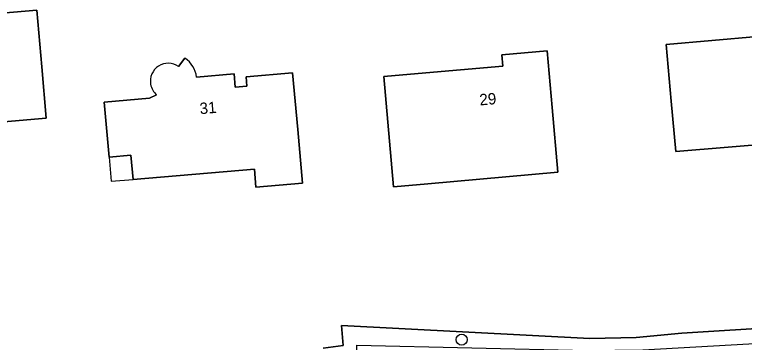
# Model space of a CAD drawing. Extents: x 163426 to 164192, y 380329 to 381641.
# Drawn here: x 164027.2 to 164091.4, y 381022.4 to 381051.2 of the extents above; entities that cross this region are included whole.
import ezdxf

# ---------------------------------------------------------------- set-up
doc = ezdxf.new("R2010")
doc.units = 0
for name, color, linetype in [('IMGEO_Boom', 7, 'Continuous'), ('IMGEO_Erf', 7, 'Continuous'), ('IMGEO_Pand', 7, 'Continuous'), ('IMGEO_Pand_nummerreeks', 7, 'Continuous'), ('IMGEO_Pand_overbouw', 7, 'Continuous'), ('IMGEO_Waterloop', 7, 'Continuous')]:
    doc.layers.add(name, color=color, linetype=linetype)

msp = doc.modelspace()

# ---------------------------------------------------------------- linework, layer by layer
at = {"layer": 'IMGEO_Boom'}
msp.add_circle((164066.54, 381022.596), 0.489, dxfattribs=at)
at = {"layer": 'IMGEO_Erf'}
for points in [[(164054.357, 381021.851), (164056.102, 381022.069), (164055.954, 381023.839), (164077.832, 381022.685), (164081.887, 381022.792), (164085.928, 381023.151), (164130.664, 381025.955), (164127.903, 381058.65)], [(164096.031, 381049.574), (164096.108, 381048.543), (164100.063, 381048.885), (164100.507, 381043.905), (164100.906, 381039.431), (164098.794, 381039.243), (164098.974, 381037.225), (164094.513, 381036.827), (164094.26, 381039.866), (164085.381, 381039.127), (164084.99, 381043.576), (164084.552, 381048.556), (164092.569, 381049.24), (164092.522, 381049.789)], [(164041.613, 381046.615), (164042.186, 381047.338)], [(164043.207, 381045.677), (164046.519, 381045.967), (164046.602, 381044.799), (164047.64, 381044.873), (164047.581, 381045.701), (164051.662, 381046.048), (164052.105, 381041.068), (164052.524, 381036.355), (164048.433, 381036.012), (164048.302, 381037.578), (164037.62, 381036.683), (164037.434, 381038.806), (164035.505, 381038.636), (164035.079, 381043.483)], [(164035.079, 381043.483), (164039.061, 381043.841), (164039.692, 381044.129)]]:
    msp.add_lwpolyline(points, dxfattribs=at)
for points in [[(164021.799, 381041.375), (164021.544, 381044.41), (164017.775, 381044.125), (164013.628, 381043.811), (164013.269, 381048.094), (164012.073, 381047.993), (164011.614, 381053.471), (164017.291, 381053.948), (164017.39, 381052.763), (164024.83, 381053.387), (164025.011, 381051.208), (164029.159, 381051.553), (164029.579, 381046.571), (164029.957, 381042.08)], [(164059.679, 381045.734), (164062.702, 381045.999), (164070.163, 381046.653), (164070.076, 381047.648), (164074.063, 381047.979), (164074.504, 381042.999), (164075.008, 381037.319), (164063.558, 381036.308), (164060.529, 381036.042)]]:
    msp.add_lwpolyline(points, close=True, dxfattribs=at)
for centre, radius, start, end in [((164040.92, 381045.415), 2.302, 6.52305, 56.6342), ((164040.709, 381045.33), 1.572, 54.87101, 190.40065), ((164040.693, 381045.317), 1.553, 190.05729, 229.90239)]:
    msp.add_arc(centre, radius, start, end, dxfattribs=at)
at = {"layer": 'IMGEO_Pand'}
for points in [[(164029.159, 381051.553), (164025.011, 381051.208), (164024.83, 381053.387), (164017.39, 381052.763), (164017.291, 381053.948), (164011.614, 381053.471), (164012.073, 381047.993), (164013.269, 381048.094), (164013.628, 381043.811), (164017.775, 381044.125), (164021.544, 381044.41), (164021.799, 381041.375), (164029.957, 381042.08), (164029.579, 381046.571)], [(164062.702, 381045.999), (164059.679, 381045.734), (164060.529, 381036.042), (164063.558, 381036.308), (164075.008, 381037.319), (164074.504, 381042.999), (164074.063, 381047.979), (164070.076, 381047.648), (164070.163, 381046.653)]]:
    msp.add_lwpolyline(points, close=True, dxfattribs=at)
for points in [[(164092.522, 381049.789), (164092.569, 381049.24), (164084.552, 381048.556), (164084.99, 381043.576), (164085.381, 381039.127), (164094.26, 381039.866), (164094.513, 381036.827), (164098.974, 381037.225), (164098.794, 381039.243), (164100.906, 381039.431), (164100.507, 381043.905), (164100.063, 381048.885)], [(164042.186, 381047.338), (164041.613, 381046.615)], [(164039.692, 381044.129), (164039.061, 381043.841), (164035.079, 381043.483), (164035.505, 381038.636), (164037.434, 381038.806), (164037.62, 381036.683), (164048.302, 381037.578), (164048.433, 381036.012), (164052.524, 381036.355), (164052.105, 381041.068), (164051.662, 381046.048)], [(164051.662, 381046.048), (164047.581, 381045.701), (164047.64, 381044.873), (164046.602, 381044.799), (164046.519, 381045.967), (164043.207, 381045.677)]]:
    msp.add_lwpolyline(points, dxfattribs=at)
for centre, radius, start, end in [((164040.92, 381045.415), 2.302, 6.52305, 56.6342), ((164040.709, 381045.33), 1.572, 54.87101, 190.40065), ((164040.693, 381045.317), 1.553, 190.05729, 229.90239)]:
    msp.add_arc(centre, radius, start, end, dxfattribs=at)
at = {"layer": 'IMGEO_Pand_overbouw'}
msp.add_lwpolyline([(164037.434, 381038.806), (164035.505, 381038.636), (164035.691, 381036.521), (164037.62, 381036.683)], close=True, dxfattribs=at)
at = {"layer": 'IMGEO_Waterloop'}
msp.add_lwpolyline([(164054.628, 381020.862), (164057.296, 381021.095), (164057.316, 381022.101), (164077.549, 381021.635), (164082.482, 381021.699), (164131.208, 381024.463), (164131.108, 381025.22), (164131.009, 381025.977), (164130.664, 381025.955), (164085.928, 381023.151), (164081.887, 381022.792), (164077.832, 381022.685), (164055.954, 381023.839), (164056.102, 381022.069), (164054.357, 381021.851)], dxfattribs=at)

# ---------------------------------------------------------------- texts
at = {"layer": 'IMGEO_Pand_nummerreeks'}
for s, rotation, p in [('29', 5.0095, (164068.146, 381043.184)), ('31', 5.00192, (164043.518, 381042.412))]:
    msp.add_text(s, height=1, rotation=rotation, dxfattribs=at).set_placement(p)

doc.saveas('drawing.dxf')
